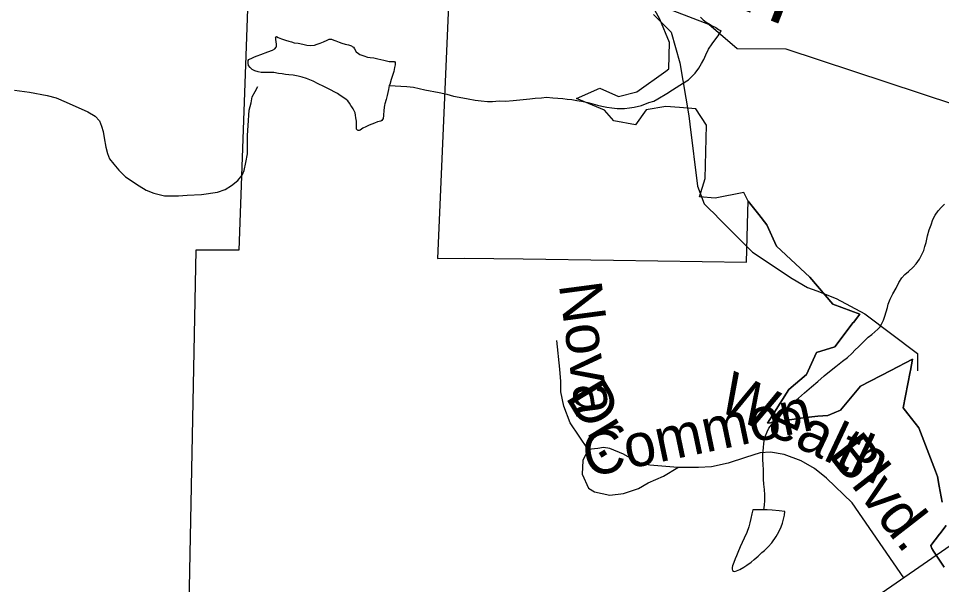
# Model space of a CAD drawing. Extents: x 2001466 to 31450019, y -30647475 to 847247.
# Drawn here: x 2052667 to 2056764, y 760771 to 763285 of the extents above; entities that cross this region are included whole.
import ezdxf

# ---------------------------------------------------------------- set-up
doc = ezdxf.new("R2010")
doc.units = 0
for name, color, linetype in [('Exist Boundary Political City Limit New', 7, 'Continuous'), ('Exist Boundary Political City Limit New Hole', 7, 'Continuous'), ('Exist Hydrographic Creek Single Shore', 7, 'Continuous'), ('Exist Hydrographic Creek Single Shore Label', 7, 'Continuous'), ('Exist Hydrographic Misc Water Feature', 7, 'Continuous'), ('Exist Road Non-System Type 51', 7, 'Continuous'), ('Exist Road Non-System Type 51 Label', 7, 'Continuous'), ('Exist Road Secondary Type 51 Attributed', 7, 'Continuous'), ('Map Preparation Boundary City Limit Buffer Line', 7, 'Continuous')]:
    doc.layers.add(name, color=color, linetype=linetype)

msp = doc.modelspace()

# ---------------------------------------------------------------- linework, layer by layer
at = {"layer": 'Exist Boundary Political City Limit New'}
for points in [[(2055906.9, 762473.5), (2055886.9, 762512.1), (2055760.4, 762486.4), (2055689.8, 762492.4), (2055715.8, 762574.7), (2055721.1, 762810.8), (2055673.8, 762882.8), (2055601.1, 762888.9), (2055541.4, 762894.1), (2055453, 762879.3), (2055405.9, 762812.6), (2055309.9, 762830.1), (2055268.9, 762878.3), (2055144.5, 762928.8), (2055247.9, 762975.7), (2055330.5, 762938.9), (2055412.6, 762958.7), (2055540.1, 763050.6), (2055554.4, 763060.9), (2055556.9, 763178.5), (2055514, 763281.6), (2055468.9, 763364.2)], [(2056767.1, 761136.2), (2056754.4, 761208.3), (2056746.9, 761250.4), (2056737.4, 761275.2), (2056663.9, 761467.1), (2056615.4, 761528.6), (2056594.1, 761555.6), (2056624.6, 761715.1), (2056626, 761722.1), (2056635.5, 761772), (2056539.6, 761722.1), (2056405.5, 761652.3), (2056316.1, 761544.9), (2056259.6, 761522.4), (2056215.6, 761518.2), (2056150, 761511.9), (2056007.6, 761490), (2056005.6, 761489.7), (2055992.1, 761487.6), (2056086.8, 761636.6), (2056164.9, 761703.4), (2056209.6, 761801.9), (2056290.6, 761826), (2056372.6, 761934.1), (2056373.2, 761934.9), (2056401.4, 761971.9), (2056282.6, 762015.8), (2056179.8, 762135.8), (2056032.4, 762273.6), (2055989.6, 762368.5), (2055953.5, 762414.4), (2055906.9, 762473.5)], [(2056776.6, 760848.1), (2056726.5, 760924.2), (2056725.8, 760925.4), (2056721.6, 760931.8), (2056716.6, 760944.3), (2056755.8, 760995.1), (2056757, 760996.8), (2056785.4, 761033.7)]]:
    msp.add_lwpolyline(points, dxfattribs=at)
at = {"layer": 'Exist Boundary Political City Limit New Hole'}
msp.add_lwpolyline([(2051585.4, 763945.8), (2052386.8, 763850.4), (2052933.1, 763759.1), (2053123.6, 763727.4), (2053697.9, 763714.3), (2053682.6, 763285.3), (2053645.2, 762255.6), (2053454.4, 762256), (2053419.2, 760457.4), (2053134.8, 760475.4), (2052952.6, 760498.4), (2052838, 760506.3), (2051993.8, 760565.5), (2051957.8, 760770.2)], dxfattribs=at)
at = {"layer": 'Exist Hydrographic Creek Single Shore'}
msp.add_lwpolyline([(2057432.9, 762445.4), (2057316.1, 762493.7), (2056966, 762835.6), (2056823.9, 762900.8), (2056074.1, 763149.1), (2055857.1, 763150.2), (2055732, 763257.8), (2055256.1, 763441.4), (2055198.1, 763508.3), (2055206.1, 763590.1), (2055281.1, 763641)], dxfattribs=at)
at = {"layer": 'Exist Hydrographic Misc Water Feature'}
for points in [[(2055694.7, 763290), (2055706.4, 763278), (2055720.3, 763267.8), (2055730.4, 763261.8), (2055746.2, 763252.1), (2055762.4, 763244), (2055774.5, 763236), (2055786.4, 763230.2)], [(2054313.3, 762987.5), (2054391.2, 762983.4), (2054421.1, 762979.7), (2054471, 762967.6), (2054535.3, 762955.9), (2054569.2, 762947.9), (2054598.9, 762940.1), (2054639.3, 762932), (2054663.3, 762928), (2054695.1, 762922.3), (2054721.1, 762918.4), (2054749.2, 762916.1), (2054770.9, 762916.5), (2054801.1, 762918.4), (2054829, 762918.2), (2054863, 762920.4), (2054907.1, 762924.6), (2054937, 762928.6), (2054961.2, 762930.6), (2054989.1, 762932.5), (2055011.3, 762934.8), (2055039.4, 762932.6), (2055083.2, 762928.7), (2055102.9, 762927), (2055123, 762925.1), (2055145.4, 762920.9), (2055167.1, 762916.8), (2055195, 762911), (2055217.1, 762905.2), (2055237.2, 762899.3), (2055256.9, 762895.1), (2055278.9, 762891.4), (2055301.2, 762887.2), (2055325, 762885.2), (2055357.4, 762885.2), (2055378.9, 762887.6), (2055400.9, 762891.5), (2055433.1, 762897.6), (2055465, 762911.4), (2055486.8, 762917.4), (2055505, 762927.6), (2055544.8, 762951.6), (2055570.9, 762967.6), (2055587.1, 762977.7), (2055602.6, 762987.9), (2055615.1, 762995.7), (2055641.2, 763011.7), (2055657, 763027.9), (2055670.7, 763042.1), (2055686.7, 763064), (2055698.6, 763084.1), (2055708.9, 763102), (2055718.9, 763124), (2055730.6, 763147.8), (2055746.4, 763172.2), (2055762.4, 763194.1), (2055772.4, 763208), (2055786.4, 763230.2)], [(2054313.3, 762987.5), (2054309.4, 762969.4), (2054303.2, 762943.2), (2054299.5, 762925.5), (2054293.6, 762905.3), (2054291.3, 762899.6), (2054289.3, 762877.6), (2054287.4, 762853.5), (2054285.4, 762841.2), (2054283.1, 762835.5), (2054279.6, 762831.6), (2054275.3, 762829.4), (2054261.6, 762825.4), (2054247.2, 762819.4), (2054235.1, 762815.2), (2054223.5, 762811.3), (2054209.3, 762803.3), (2054195.6, 762797.2), (2054183.7, 762789.3), (2054179.6, 762787.1), (2054175.7, 762787.3), (2054171.8, 762789.1), (2054167.3, 762793), (2054167.5, 762799.1), (2054167.7, 762805.1), (2054167.7, 762815.3), (2054167.3, 762829.1), (2054165.4, 762843.2), (2054163.2, 762855.3), (2054161.5, 762865.3), (2054157.6, 762875.2), (2054153.3, 762883.2), (2054147.4, 762893), (2054143.3, 762898.9), (2054137.3, 762909.1), (2054129.3, 762919.3), (2054121.3, 762924.9), (2054111.1, 762933), (2054095.3, 762943.1), (2054083.2, 762951), (2054069.1, 762958.8), (2054055.1, 762967), (2054022.9, 762982.9), (2053996.9, 762994.9), (2053975.1, 763006.7), (2053945.2, 763018.6), (2053927.2, 763024.6), (2053909.1, 763028.5), (2053887.2, 763032.7), (2053867.1, 763034.5), (2053852.9, 763036.6), (2053837.1, 763038.6), (2053820.9, 763040.7), (2053801.3, 763044.5), (2053779.1, 763044.2), (2053761.3, 763044.5), (2053745.1, 763044.5), (2053731.3, 763048.2), (2053717.2, 763052.4), (2053704.9, 763058.3), (2053695.2, 763066.3), (2053689.1, 763076.1), (2053687, 763086.2), (2053687.2, 763092.2), (2053686.8, 763098.4), (2053689.3, 763102), (2053693, 763104.3), (2053703, 763108), (2053715.1, 763114.3), (2053727.2, 763118.2), (2053743, 763124.3), (2053774.8, 763136.5), (2053794.9, 763144.4), (2053804.9, 763150.6), (2053810.9, 763156.6), (2053812.9, 763160.4), (2053812.9, 763168.5), (2053811.1, 763182.5), (2053809, 763190.6), (2053809, 763198.3), (2053808.8, 763202.4), (2053812.5, 763204.6), (2053820.7, 763200.5), (2053834.7, 763194.4), (2053852.7, 763188.4), (2053867.1, 763184.6), (2053878.8, 763180.4), (2053890.9, 763176.5), (2053908.7, 763174.6), (2053929, 763170.7), (2053947, 763166.8), (2053964.9, 763164.5), (2053980.9, 763166.9), (2053992.8, 763170.8), (2054006.5, 763174.8), (2054020.7, 763180.8), (2054036.9, 763188.8), (2054046.5, 763193.1), (2054050.8, 763192.8), (2054056.8, 763192.7)], [(2054056.8, 763192.7), (2054066.6, 763188.8), (2054076.6, 763184.9), (2054091, 763179), (2054103.1, 763175.2), (2054116.8, 763171), (2054132.8, 763167), (2054144.9, 763163.2), (2054148.6, 763160.9), (2054155, 763157.2), (2054159.1, 763149.3), (2054166.9, 763137.1), (2054176.9, 763129.1), (2054182.7, 763125.4), (2054191.1, 763121.3), (2054200.9, 763119.4), (2054216.9, 763113.3), (2054228.8, 763111.1), (2054245.2, 763109.4), (2054262.6, 763105.1), (2054288.9, 763099.5), (2054313.1, 763093.4), (2054330.9, 763093.6), (2054336.9, 763093.5), (2054339.1, 763089.5), (2054338.7, 763079.4), (2054337.1, 763067.4), (2054333, 763049.4), (2054326.8, 763031.3), (2054320.9, 763013.5), (2054315.1, 762991.3), (2054313.3, 762987.5)], [(2055976.2, 761102.9), (2055978.3, 761122.9), (2055980.3, 761144.9), (2055979.9, 761168.9), (2055978.1, 761192.7), (2055976, 761216.9), (2055973.8, 761238.7), (2055974, 761260.6), (2055974, 761280.9), (2055972.1, 761304.8), (2055971.9, 761326.7), (2055971.9, 761350.6), (2055973.8, 761378.7), (2055975.8, 761398.7), (2055978.1, 761414.6), (2055983.6, 761430.8), (2055989.8, 761448.9), (2055997.4, 761464.8), (2056009.5, 761480.8), (2056021.6, 761494.8), (2056039.8, 761514.7), (2056057.6, 761534.8), (2056071.8, 761548.8), (2056087.8, 761563), (2056101.1, 761574.8), (2056129.4, 761598.9), (2056155.5, 761623), (2056187, 761649), (2056215.3, 761673.1), (2056243.2, 761697.3), (2056267.2, 761717.2), (2056295.3, 761739.3), (2056325, 761763.2), (2056347, 761779.3), (2056366.9, 761797.4), (2056381, 761813.5), (2056396.6, 761827.3), (2056410.7, 761841.4), (2056423.1, 761853.4), (2056438.8, 761869.6), (2056454.8, 761881.4), (2056468.8, 761893.5), (2056481.1, 761905.4), (2056490.9, 761913.7), (2056498.7, 761927.5), (2056506.9, 761945.7), (2056512.9, 761963.5), (2056518.8, 761981.6), (2056524.8, 762001.8), (2056528.2, 762015.9), (2056536.7, 762037.8), (2056548.7, 762061.9), (2056562.5, 762087.8), (2056574.6, 762112), (2056588.3, 762133.7), (2056602.1, 762147.9), (2056618.1, 762161.7), (2056638.6, 762179.7), (2056652.3, 762195.9), (2056666.2, 762216.1), (2056676.1, 762234.1), (2056686.1, 762254), (2056690, 762272.1), (2056696, 762289.8), (2056702.1, 762319.7), (2056709.9, 762346.1), (2056717.9, 762368.1), (2056725.7, 762392), (2056735.8, 762412), (2056749.9, 762430.1), (2056764.1, 762446.2), (2056777.8, 762460)], [(2055976.2, 761102.9), (2055964.4, 761102.7), (2055960, 761102.9), (2055946.5, 761102.5), (2055934.6, 761102.7), (2055926.4, 761102.7), (2055922.1, 761084.7), (2055918.4, 761064.6), (2055914.3, 761044.6), (2055908.8, 761026.7), (2055900.4, 761002.8), (2055888.5, 760976.7), (2055870.6, 760938.8), (2055860.8, 760912.7), (2055855.1, 760898.6), (2055848.9, 760884.5), (2055842.8, 760868.4), (2055836.6, 760854.7), (2055835, 760846.5), (2055835, 760838.7), (2055836.8, 760832.8), (2055840.7, 760830.5), (2055846.9, 760828.8), (2055854.6, 760832.5), (2055868.8, 760838.5), (2055886.6, 760848.7), (2055900.8, 760856.7), (2055918.8, 760870.6), (2055932.8, 760882.7), (2055950.8, 760896.6), (2055966.6, 760912.9), (2055978.5, 760922.9), (2055994.9, 760939.1), (2056010.5, 760956.9), (2056030.6, 760985.1), (2056042.3, 761004.8), (2056052.3, 761026.9), (2056058.5, 761043), (2056062.4, 761061.1), (2056066.7, 761079.1), (2056068.3, 761095), (2056044.5, 761099), (2056012.5, 761101), (2055990.2, 761102.8), (2055976.2, 761102.9)]]:
    msp.add_lwpolyline(points, dxfattribs=at)
at = {"layer": 'Exist Road Non-System Type 51'}
for p, q in [((2055486.5, 763302), (2055564.6, 763223.9)), ((2055735, 762437.9), (2055754.6, 762418.2))]:
    msp.add_line(p, q, dxfattribs=at)
for points in [[(2055564.6, 763223.9), (2055603.6, 763087.1), (2055642.7, 762852.6), (2055647.3, 762815.3)], [(2053415.7, 762499.5), (2053480.3, 762503.2), (2053550.5, 762513.8), (2053584.8, 762525.1), (2053613.1, 762542.5), (2053641.6, 762565.9), (2053660.1, 762589.6), (2053668.5, 762609.4), (2053677.2, 762645.2), (2053684, 762683.1), (2053683.7, 762765.1), (2053686.6, 762809), (2053692, 762876.9), (2053700.7, 762910.7), (2053705.2, 762936.7), (2053717.7, 762960.4), (2053730.1, 762982.1)], [(2052649.7, 762966.2), (2052715.6, 762956.9), (2052795.3, 762943.3), (2052835.1, 762932.4), (2052878.7, 762913.6), (2052975.8, 762869.6), (2053007.4, 762850.9), (2053027, 762830.5), (2053036.5, 762806.3), (2053044, 762782.2), (2053047.4, 762754.1), (2053054.6, 762713.9), (2053062, 762685.8), (2053071.5, 762661.6), (2053091, 762637.2), (2053112.5, 762610.8), (2053141.9, 762582.2), (2053203.1, 762540.9), (2053234.7, 762522.3), (2053268.4, 762509.6), (2053316.2, 762496.6), (2053378.2, 762497.3), (2053415.7, 762499.5)], [(2055647.3, 762815.3), (2055681.7, 762540), (2055711, 762461.9), (2055735, 762437.9)], [(2055754.6, 762418.2), (2055779.3, 762393.5), (2055925.8, 762246.9), (2056101.5, 762129.7), (2056169.8, 762090.6), (2056211.1, 762074.7)], [(2056211.1, 762074.7), (2056296.7, 762041.8), (2056423.6, 761973.4), (2056657.9, 761797.6), (2056657.9, 761719.4)], [(2055195.3, 761370.3), (2055115.4, 761488.5), (2055088.1, 761563), (2055075.4, 761626.7), (2055075.4, 761672.1), (2055069.9, 761726.7), (2055057.2, 761854)], [(2055593.3, 761290.3), (2055469.7, 761301.2), (2055427.9, 761310.3), (2055391.6, 761328.4), (2055353.4, 761350.3), (2055291.6, 761375.7), (2055264.4, 761379.4), (2055238.9, 761375.7), (2055195.3, 761370.3)], [(2055195.3, 761370.3), (2055171.7, 761321.2), (2055169.9, 761261.2), (2055197.2, 761199.3), (2055224.4, 761183), (2055291.6, 761168.4), (2055353.4, 761175.7), (2055418.9, 761197.5), (2055462.5, 761223), (2055529.7, 761252.1), (2055593.3, 761290.3)], [(2056596.5, 760800.9), (2056367.3, 761134.4), (2056254, 761242.9), (2056201, 761286.3), (2056140.8, 761320.1), (2056066.1, 761349), (2056005.8, 761358.7), (2055960.1, 761356.3), (2055895, 761334.6), (2055817.9, 761310.4), (2055743.2, 761293.6), (2055685.4, 761291.2), (2055593.3, 761290.3)]]:
    msp.add_lwpolyline(points, dxfattribs=at)
at = {"layer": 'Exist Road Secondary Type 51 Attributed'}
msp.add_lwpolyline([(2059492.5, 763980.3), (2059346.3, 763658.2), (2059135.5, 763193.5), (2058924.6, 762720.1), (2058800.7, 762480.1), (2058641.4, 762244.2), (2058531.9, 762112.1), (2058374.2, 761983.3), (2057854.4, 761638.6), (2057315.2, 761283.5), (2056903.2, 761012.9), (2056481.6, 760721.4), (2056269.1, 760562), (2056103.4, 760379.2), (2055984.3, 760240.7), (2055858.8, 760031.4), (2055702.6, 759646.5), (2055506.3, 759175.4), (2055313.2, 758792.1), (2055007.4, 758203.5)], dxfattribs=at)
at = {"layer": 'Map Preparation Boundary City Limit Buffer Line'}
for points in [[(2051585.4, 763945.8), (2052386.8, 763850.4), (2052933.1, 763759.1), (2053123.6, 763727.4), (2053697.9, 763714.3), (2053682.6, 763285.3), (2053645.2, 762255.6), (2053454.4, 762256), (2053419.2, 760457.4), (2053134.8, 760475.4), (2052952.6, 760498.4), (2052838, 760506.3), (2051993.8, 760565.5), (2051957.8, 760770.2)], [(2055014.1, 763666.1), (2055000, 763664), (2054967.5, 763665.7), (2054591.6, 763685.2), (2054527.9, 762219.6), (2054647.4, 762220.7), (2054907.4, 762216.9), (2055309, 762211.2), (2055898.6, 762202.8), (2055905.4, 762424.1), (2055906.9, 762473.5)], [(2055906.9, 762473.5), (2055886.9, 762512.1), (2055760.4, 762486.4), (2055689.8, 762492.4), (2055715.8, 762574.7), (2055721.1, 762810.8), (2055673.8, 762882.8), (2055601.1, 762888.9), (2055541.4, 762894.1), (2055453, 762879.3), (2055405.9, 762812.6), (2055309.9, 762830.1), (2055268.9, 762878.3), (2055144.5, 762928.8), (2055247.9, 762975.7), (2055330.5, 762938.9), (2055412.6, 762958.7), (2055540.1, 763050.6), (2055554.4, 763060.9), (2055556.9, 763178.5), (2055514, 763281.6), (2055468.9, 763364.2)], [(2056767.1, 761136.2), (2056754.4, 761208.3), (2056746.9, 761250.4), (2056737.4, 761275.2), (2056663.9, 761467.1), (2056615.4, 761528.6), (2056594.1, 761555.6), (2056624.6, 761715.1), (2056626, 761722.1), (2056635.5, 761772), (2056539.6, 761722.1), (2056405.5, 761652.3), (2056316.1, 761544.9), (2056259.6, 761522.4), (2056215.6, 761518.2), (2056150, 761511.9), (2056007.6, 761490), (2056005.6, 761489.7), (2055992.1, 761487.6), (2056086.8, 761636.6), (2056164.9, 761703.4), (2056209.6, 761801.9), (2056290.6, 761826), (2056372.6, 761934.1), (2056373.2, 761934.9), (2056401.4, 761971.9), (2056282.6, 762015.8), (2056179.8, 762135.8), (2056032.4, 762273.6), (2055989.6, 762368.5), (2055953.5, 762414.4), (2055906.9, 762473.5)], [(2055906.9, 762473.5), (2055953.5, 762414.4), (2055989.6, 762368.5), (2056032.4, 762273.6), (2056179.8, 762135.8), (2056282.6, 762015.8), (2056401.4, 761971.9), (2056373.2, 761934.9), (2056372.6, 761934.1), (2056290.6, 761826), (2056209.6, 761801.9), (2056164.9, 761703.4), (2056086.8, 761636.6), (2055992.1, 761487.6), (2056005.6, 761489.7), (2056007.6, 761490), (2056150, 761511.9), (2056215.6, 761518.2), (2056259.6, 761522.4), (2056316.1, 761544.9), (2056405.5, 761652.3), (2056539.6, 761722.1), (2056635.5, 761772), (2056626, 761722.1), (2056624.6, 761715.1), (2056594.1, 761555.6), (2056615.4, 761528.6), (2056663.9, 761467.1), (2056737.4, 761275.2), (2056746.9, 761250.4), (2056754.4, 761208.3), (2056767.1, 761136.2)], [(2056776.6, 760848.1), (2056726.5, 760924.2), (2056725.8, 760925.4), (2056721.6, 760931.8), (2056716.6, 760944.3), (2056755.8, 760995.1), (2056757, 760996.8), (2056785.4, 761033.7)], [(2056785.4, 761033.7), (2056757, 760996.8), (2056755.8, 760995.1), (2056716.6, 760944.3), (2056721.6, 760931.8), (2056725.8, 760925.4), (2056726.5, 760924.2), (2056776.6, 760848.1)]]:
    msp.add_lwpolyline(points, dxfattribs=at)

# ---------------------------------------------------------------- texts
at = {"layer": 'Exist Hydrographic Creek Single Shore Label'}
msp.add_text('Iron', height=300, rotation=338.9021, dxfattribs=at).set_placement((2055419.2, 763501.8))
at = {"layer": 'Exist Road Non-System Type 51 Label'}
for s, rotation, p in [('Nova', 277.5514, (2055065.4, 762103.7)), ('Wealth', 334.7714, (2055761, 761549.5)), ('Dr.', 301.1699, (2055092.1, 761604.3)), ('Common', 11.8656, (2055193.4, 761246.8)), ('Blvd.', 307.8768, (2056256, 761347.7))]:
    msp.add_text(s, height=190, rotation=rotation, dxfattribs=at).set_placement(p)

doc.saveas('drawing.dxf')
